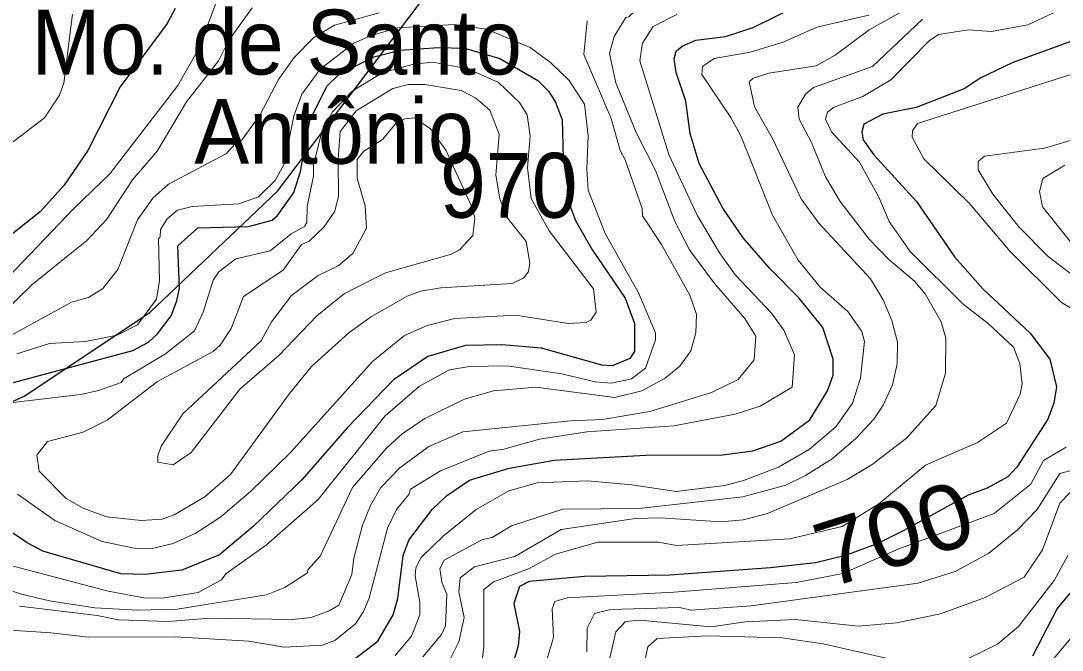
# Model space of a CAD drawing. Extents: x 673.3 to 698.5, y 6984.3 to 7012.3.
# Drawn here: x 690.161 to 691.445, y 6998.547 to 6999.324 of the extents above; entities that cross this region are included whole.
import ezdxf
from ezdxf.enums import TextEntityAlignment as Align

# ---------------------------------------------------------------- set-up
doc = ezdxf.new("R2010")
doc.units = 0
doc.header["$LTSCALE"] = 0.032
for name, color, linetype, lineweight in [('1', 7, 'Continuous', 25), ('2', 7, 'Continuous', 13), ('26', 7, 'Continuous', 25)]:
    doc.layers.add(name, color=color, linetype=linetype, lineweight=lineweight)
for name, color, linetype in [('21', 7, 'Continuous'), ('27', 7, 'Continuous'), ('61', 7, 'Continuous')]:
    doc.layers.add(name, color=color, linetype=linetype)

msp = doc.modelspace()

# ---------------------------------------------------------------- linework, layer by layer
at = {"layer": '1'}
for points in [[(690.3515, 6999.3386), (690.3416, 6999.3202), (690.2838, 6999.242), (690.2439, 6999.1638), (690.2148, 6999.1208), (690.1856, 6999.0884), (690.0969, 6999.0183), (690.0712, 6998.9895), (690.0235, 6998.9166)], [(690.5721, 6998.5361), (690.6014, 6998.5587), (690.6205, 6998.5911), (690.626, 6998.6111), (690.6329, 6998.6644), (690.6397, 6998.6833), (690.6686, 6998.721), (690.6862, 6998.7378), (690.7145, 6998.7571), (690.7636, 6998.7719), (690.819, 6998.7817), (690.932, 6998.7881), (691.0263, 6998.7882), (691.0638, 6998.7932), (691.0985, 6998.8051), (691.134, 6998.8315), (691.1558, 6998.8671), (691.1631, 6998.8867), (691.1631, 6998.9062), (691.1501, 6998.9453), (691.1211, 6998.9817), (691.0848, 6999.018), (691.0518, 6999.0558), (691.0267, 6999.0926), (690.9976, 6999.1476), (690.9864, 6999.1847), (690.9813, 6999.2246), (690.9693, 6999.2599), (690.967, 6999.2768), (690.9693, 6999.2863), (690.9769, 6999.2924), (690.9934, 6999.2997), (691.0301, 6999.3044), (691.0642, 6999.3152), (691.1184, 6999.3419)], [(691.5227, 6999.3224), (691.3835, 6999.2717), (691.3451, 6999.2533), (691.3245, 6999.2398), (691.2652, 6999.2166), (691.2242, 6999.2083), (691.2007, 6999.196), (691.1983, 6999.1866), (691.1999, 6999.1769), (691.2131, 6999.1584), (691.2657, 6999.1008), (691.3128, 6999.0321), (691.3474, 6998.993), (691.4056, 6998.9382), (691.4302, 6998.9062), (691.4384, 6998.8724), (691.435, 6998.8521), (691.4274, 6998.8323), (691.3892, 6998.7733), (691.3781, 6998.7613), (691.3526, 6998.7473), (691.3293, 6998.7384), (691.2502, 6998.695), (691.2179, 6998.679), (691.1782, 6998.6644), (691.1412, 6998.6553), (691.0855, 6998.6488), (690.9617, 6998.6399), (690.8565, 6998.6382), (690.7882, 6998.632), (690.7763, 6998.6258), (690.7691, 6998.605), (690.7763, 6998.5704), (690.7747, 6998.5527), (690.769, 6998.5349)], [(690.1318, 6998.8722), (690.2994, 6998.9169), (690.3187, 6998.9273), (690.3298, 6998.9377), (690.3465, 6998.9599), (690.3538, 6998.9781), (690.3569, 6998.9938), (690.3549, 6999.0459), (690.3796, 6999.0681), (690.4422, 6999.0699), (690.4711, 6999.0778), (690.4779, 6999.0834), (690.4979, 6999.1118), (690.506, 6999.1378), (690.5178, 6999.2006), (690.5386, 6999.2429), (690.5537, 6999.2578), (690.5967, 6999.2792), (690.629, 6999.2872), (690.6757, 6999.2905), (690.7082, 6999.2897), (690.752, 6999.277), (690.7989, 6999.25), (690.8121, 6999.2368), (690.8202, 6999.224), (690.8286, 6999.2013), (690.8301, 6999.1537), (690.839, 6999.0938), (690.8454, 6999.0775), (690.8655, 6999.0421), (690.9065, 6998.9814), (690.918, 6998.9502), (690.9181, 6998.9157), (690.9124, 6998.9072), (690.8903, 6998.8981), (690.8776, 6998.8991), (690.8031, 6998.9199), (690.7542, 6998.924), (690.7095, 6998.9233), (690.663, 6998.9097), (690.6207, 6998.8809), (690.5637, 6998.8215), (690.5078, 6998.7574), (690.4479, 6998.6999), (690.4061, 6998.6651), (690.3598, 6998.6462), (690.3144, 6998.6408), (690.2847, 6998.6415), (690.1886, 6998.6694), (690.169, 6998.6798), (690.1303, 6998.7061)], [(691.4545, 6998.6177), (691.4392, 6998.599), (691.4085, 6998.54)]]:
    msp.add_lwpolyline(points, dxfattribs=at)
at = {"layer": '2'}
for points in [[(691.054, 6998.9566), (691.0165, 6998.9998), (690.9858, 6999.0412), (690.9676, 6999.0759), (690.944, 6999.1391), (690.9199, 6999.1857), (690.8951, 6999.2472), (690.8871, 6999.2833), (690.893, 6999.3041), (690.9071, 6999.3275), (690.9108, 6999.3283), (690.943, 6999.3595), (690.9478, 6999.3598), (690.9499, 6999.3629), (691.0125, 6999.3931), (691.0766, 6999.4153), (691.2103, 6999.4488), (691.2582, 6999.472), (691.2898, 6999.4987), (691.3134, 6999.5295), (691.3361, 6999.5516), (691.4011, 6999.5937), (691.4198, 6999.614), (691.4848, 6999.6756)], [(690.6569, 6998.5393), (690.6802, 6998.5666), (690.6851, 6998.5776), (690.6867, 6998.616), (690.6805, 6998.6312), (690.6778, 6998.648), (690.6834, 6998.6584), (690.7307, 6998.6838), (690.7424, 6998.6865), (690.7665, 6998.7009), (690.8295, 6998.7212), (690.9232, 6998.7222), (691.0516, 6998.7367), (691.1044, 6998.7509), (691.1287, 6998.7627), (691.1618, 6998.7836), (691.1914, 6998.8091), (691.213, 6998.8324), (691.2244, 6998.8495), (691.2362, 6998.8746), (691.242, 6998.9007), (691.2421, 6998.9274), (691.2354, 6998.9541), (691.2244, 6998.9793), (691.2089, 6999.0053), (691.1452, 6999.0739), (691.1233, 6999.1041), (691.0881, 6999.1785), (691.0661, 6999.2176), (691.0592, 6999.2484), (691.0644, 6999.2529), (691.0836, 6999.2589), (691.1418, 6999.268), (691.1653, 6999.2811), (691.2072, 6999.3125), (691.3374, 6999.3858)], [(690.0839, 6998.9434), (690.2264, 6999.0917), (690.2712, 6999.1348), (690.3549, 6999.2439), (690.3804, 6999.2887), (690.4029, 6999.3483)], [(690.4466, 6999.3395), (690.4173, 6999.299), (690.4049, 6999.2743), (690.3657, 6999.2236), (690.3296, 6999.163), (690.2989, 6999.1275), (690.2675, 6999.0791), (690.2427, 6999.0525), (690.175, 6998.9978), (690.0991, 6998.9245)], [(691.4409, 6999.3361), (691.4029, 6999.3186), (691.3583, 6999.3102), (691.3298, 6999.3125), (691.2929, 6999.3068), (691.2812, 6999.2988), (691.234, 6999.2507), (691.1996, 6999.2302), (691.1642, 6999.2172), (691.156, 6999.2108), (691.1535, 6999.2021), (691.1607, 6999.1866), (691.1953, 6999.1491), (691.2192, 6999.106), (691.232, 6999.0762), (691.2577, 6999.039), (691.3233, 6998.9741), (691.3542, 6998.9505), (691.3852, 6998.9211), (691.3929, 6998.901), (691.396, 6998.8761), (691.3934, 6998.8632), (691.3767, 6998.8274), (691.341, 6998.8037), (691.2766, 6998.7757), (691.2193, 6998.7279), (691.1738, 6998.7), (691.1093, 6998.6847), (690.9698, 6998.6766), (690.9477, 6998.6806), (690.8728, 6998.6807), (690.8206, 6998.666), (690.7874, 6998.6479), (690.7441, 6998.6318), (690.7323, 6998.6223), (690.7324, 6998.5511), (690.7291, 6998.5254)], [(690.9701, 6999.3312), (690.9409, 6999.3165), (690.9279, 6999.2958), (690.9246, 6999.2742), (690.9603, 6999.1586), (690.9954, 6999.0838), (691.0226, 6999.0375), (691.0425, 6999.0099), (691.0869, 6998.963), (691.102, 6998.942), (691.1151, 6998.9115), (691.1122, 6998.8716), (691.0731, 6998.8485), (691.0421, 6998.8386), (690.9666, 6998.8239), (690.8591, 6998.8166), (690.8007, 6998.8076), (690.757, 6998.7954), (690.7389, 6998.7929), (690.6789, 6998.7687), (690.6416, 6998.746), (690.6396, 6998.7395), (690.6246, 6998.7209), (690.6135, 6998.6979), (690.5907, 6998.6117), (690.584, 6998.595), (690.574, 6998.58), (690.5486, 6998.5594), (690.5333, 6998.5535), (690.4861, 6998.5512), (690.4424, 6998.5584), (690.3519, 6998.5641), (690.2446, 6998.5634), (690.1984, 6998.569), (689.9864, 6998.5828)], [(690.1294, 6999.1575), (690.1905, 6999.2041), (690.2091, 6999.232), (690.2144, 6999.2466), (690.225, 6999.3316)], [(690.6031, 6999.3336), (690.5479, 6999.3183), (690.5222, 6999.3024), (690.4984, 6999.2783), (690.4789, 6999.2512), (690.4561, 6999.2073), (690.4336, 6999.176), (690.4253, 6999.1714), (690.415, 6999.1598), (690.3436, 6999.1223), (690.3242, 6999.1047), (690.3054, 6999.0783), (690.281, 6999.0167), (690.2626, 6998.9935), (690.2446, 6998.9823), (690.2237, 6998.9767), (690.133, 6998.9267)], [(690.9514, 6999.0479), (690.9279, 6999.0829), (690.9276, 6999.0921), (690.9066, 6999.1521), (690.9001, 6999.1638), (690.8891, 6999.2032), (690.8555, 6999.282), (690.8594, 6999.3236)], [(691.211, 6998.7765), (691.2532, 6998.8087), (691.2893, 6998.8493), (691.3016, 6998.8889), (691.3018, 6998.9322), (691.2962, 6998.9524), (691.2763, 6998.9867), (691.2631, 6999.0025), (691.2315, 6999.0291), (691.2072, 6999.0544), (691.1714, 6999.1006), (691.1534, 6999.131), (691.1361, 6999.1736), (691.121, 6999.2024), (691.1192, 6999.217), (691.1288, 6999.2332), (691.1388, 6999.2412), (691.2114, 6999.2674), (691.2732, 6999.3255)], [(691.2069, 6999.3307), (691.1428, 6999.3158)], [(690.1456, 6998.6528), (690.2691, 6998.6201), (690.3132, 6998.6121), (690.3355, 6998.6114), (690.3799, 6998.6186), (690.4088, 6998.6341), (690.414, 6998.6415), (690.4644, 6998.6773), (690.5281, 6998.7331), (690.6107, 6998.8366), (690.653, 6998.873), (690.69, 6998.8931), (690.7145, 6998.8972), (690.7606, 6998.898), (690.8282, 6998.8883), (690.8695, 6998.8784), (690.8897, 6998.8769), (690.9141, 6998.882), (690.9317, 6998.8954), (690.9439, 6998.9301), (690.944, 6998.9388), (690.9227, 6998.988), (690.882, 6999.0611), (690.861, 6999.1148), (690.8593, 6999.1411), (690.861, 6999.1817), (690.8562, 6999.2209), (690.8374, 6999.2498), (690.8144, 6999.272), (690.7895, 6999.2908), (690.7355, 6999.3133), (690.6955, 6999.319), (690.6263, 6999.315), (690.5933, 6999.3056), (690.5719, 6999.2958), (690.5304, 6999.2638), (690.5077, 6999.233), (690.4979, 6999.2062), (690.4859, 6999.1466), (690.475, 6999.1268), (690.4544, 6999.1064), (690.4303, 6999.0977), (690.3727, 6999.0944), (690.3544, 6999.0902), (690.3419, 6999.0792), (690.3336, 6999.0663), (690.3333, 6999.0572), (690.3309, 6999.0549), (690.3324, 6999.0033), (690.3285, 6998.9805), (690.305, 6998.9488), (690.2803, 6998.9361), (690.2411, 6998.9282), (690.1968, 6998.9258), (690.1564, 6998.9129)], [(691.1428, 6999.3158), (691.1014, 6999.2974), (691.0607, 6999.2847), (691.0163, 6999.2769), (691.0019, 6999.2672), (691.0011, 6999.2575), (691.0368, 6999.2045), (691.049, 6999.1817), (691.0881, 6999.084), (691.1199, 6999.0283), (691.1469, 6998.9949), (691.1811, 6998.9649), (691.1981, 6998.9404), (691.2014, 6998.9279), (691.1964, 6998.8828), (691.1866, 6998.8522), (691.166, 6998.8228), (691.1337, 6998.7955), (691.0954, 6998.7733), (691.0522, 6998.7565), (691.0294, 6998.7507), (690.9695, 6998.7433), (690.9146, 6998.7515), (690.86, 6998.7563), (690.7978, 6998.7539), (690.7631, 6998.744), (690.7227, 6998.721), (690.6823, 6998.6884), (690.6548, 6998.6616), (690.6485, 6998.6488), (690.6477, 6998.6392), (690.6533, 6998.6065), (690.6533, 6998.591), (690.6431, 6998.5647), (690.6227, 6998.5409)], [(690.1481, 6998.8525), (690.2352, 6998.8627), (690.2573, 6998.8676), (690.2851, 6998.8777), (690.2888, 6998.8826), (690.3396, 6998.913), (690.3754, 6998.9414), (690.386, 6998.9642), (690.3983, 6999.0036), (690.4055, 6999.0141), (690.4265, 6999.0299), (690.4687, 6999.0399), (690.4945, 6999.0609), (690.5113, 6999.0698), (690.514, 6999.075), (690.5142, 6999.0947), (690.5221, 6999.132), (690.5223, 6999.1459), (690.5327, 6999.1882), (690.5455, 6999.2114), (690.5699, 6999.2366), (690.6069, 6999.2596), (690.6454, 6999.2701), (690.6692, 6999.2725), (690.7124, 6999.2642), (690.7501, 6999.2476), (690.7763, 6999.2229), (690.7858, 6999.2078), (690.7893, 6999.1817), (690.786, 6999.1423), (690.7906, 6999.1045), (690.8128, 6999.0645), (690.8675, 6998.993), (690.8707, 6998.9643), (690.8643, 6998.9545), (690.8583, 6998.9517), (690.8367, 6998.9502), (690.7713, 6998.9604), (690.6963, 6998.9564), (690.6623, 6998.948), (690.6345, 6998.9354), (690.5955, 6998.9037), (690.4937, 6998.7914), (690.4446, 6998.7432), (690.4079, 6998.712), (690.3771, 6998.6919), (690.3492, 6998.6791), (690.3217, 6998.6724), (690.3009, 6998.6734), (690.2616, 6998.6815), (690.2032, 6998.7072), (690.1574, 6998.74)], [(691.4555, 6998.9697), (691.4445, 6998.9762), (691.381, 6999.0392), (691.3311, 6999.0982), (691.2746, 6999.1532), (691.2601, 6999.1802), (691.2609, 6999.188), (691.2669, 6999.1968), (691.4777, 6999.2643)], [(691.4594, 6999.009), (691.4281, 6999.0329), (691.3917, 6999.0693), (691.3599, 6999.1096), (691.3416, 6999.1396), (691.3416, 6999.1502), (691.3493, 6999.1567), (691.4235, 6999.1665), (691.4679, 6999.1796)], [(691.4487, 6999.1455), (691.4213, 6999.1292), (691.4174, 6999.1131), (691.421, 6999.0942), (691.4819, 6999.0181)], [(690.0383, 6998.6574), (690.1623, 6998.6167), (690.1965, 6998.6084), (690.2526, 6998.5998), (690.3051, 6998.5966), (690.3539, 6998.5982), (690.4642, 6998.6155), (690.4867, 6998.6246), (690.5146, 6998.6429), (690.5153, 6998.6467), (690.5303, 6998.6635), (690.5704, 6998.7482), (690.6119, 6998.7963), (690.6317, 6998.8143), (690.6593, 6998.833), (690.7084, 6998.8569), (690.744, 6998.8671), (690.7965, 6998.8719), (690.8939, 6998.859), (690.9268, 6998.8673), (690.9558, 6998.8827), (690.9739, 6998.8977), (690.9875, 6998.9166), (690.9937, 6998.9386), (690.9945, 6998.9613), (690.9863, 6998.9852), (690.9514, 6999.0479)], [(690.1597, 6998.6016), (690.2555, 6998.5904), (690.2816, 6998.5847), (690.3431, 6998.5828), (690.3948, 6998.587), (690.4963, 6998.5854), (690.5193, 6998.5878), (690.5415, 6998.5958), (690.5534, 6998.603), (690.5694, 6998.6407), (690.5721, 6998.6609), (690.5828, 6998.7016), (690.5924, 6998.7257), (690.6052, 6998.748), (690.6287, 6998.7723), (690.6645, 6998.7985), (690.7063, 6998.8166), (690.8392, 6998.8304), (690.8786, 6998.832), (690.937, 6998.8417), (691.0128, 6998.8653), (691.0457, 6998.8811), (691.0654, 6998.9054), (691.0677, 6998.9347), (691.054, 6998.9566)], [(690.8081, 6998.5302), (690.8179, 6998.5632), (690.8163, 6998.5986), (690.8198, 6998.6074), (690.835, 6998.6121), (690.9664, 6998.6188), (691.1173, 6998.6308), (691.1748, 6998.6421), (691.2439, 6998.6723), (691.3613, 6998.7158), (691.4065, 6998.7522), (691.4222, 6998.7815), (691.4501, 6998.7977)], [(690.6888, 6998.5321), (690.7014, 6998.5576), (690.708, 6998.5877), (690.7015, 6998.6196), (690.7031, 6998.6365), (690.7206, 6998.6501), (690.7704, 6998.6629), (690.8275, 6998.6964), (690.919, 6998.7099), (690.9497, 6998.7108), (691.0249, 6998.7059), (691.0519, 6998.7083), (691.0819, 6998.716), (691.18, 6998.7578), (691.211, 6998.7765)], [(690.8685, 6998.5926), (690.8884, 6998.5975), (690.9737, 6998.5999), (690.9874, 6998.5968), (691.0619, 6998.602), (691.2676, 6998.63), (691.3132, 6998.6445), (691.3545, 6998.6668), (691.39, 6998.6957), (691.4144, 6998.7208), (691.4425, 6998.7655), (691.4699, 6998.7726)], [(691.4551, 6998.7417), (691.4425, 6998.7286), (691.421, 6998.671), (691.3983, 6998.6373), (691.3503, 6998.6125), (691.2954, 6998.5922), (691.2409, 6998.5813), (691.1941, 6998.5771), (691.116, 6998.5854), (691.055, 6998.5822), (691.012, 6998.5764), (690.9245, 6998.5845), (690.9067, 6998.5827), (690.8951, 6998.5701), (690.8788, 6998.5004)], [(691.4521, 6998.6642), (691.4353, 6998.6332), (691.3915, 6998.5766), (691.3657, 6998.555), (691.3301, 6998.5375)], [(690.8591, 6998.5456), (690.8595, 6998.5746), (690.8685, 6998.5926)], [(690.9642, 6998.3717), (690.9799, 6998.3947), (690.9864, 6998.4172), (690.988, 6998.4492), (690.9832, 6998.4896), (690.9848, 6998.5003), (690.988, 6998.504), (690.9985, 6998.5072), (691.0137, 6998.5073), (691.0555, 6998.4898), (691.0965, 6998.4819), (691.1318, 6998.4803), (691.1502, 6998.4828), (691.174, 6998.4802), (691.2679, 6998.4523), (691.2872, 6998.4508), (691.3144, 6998.4555), (691.3641, 6998.4704), (691.3841, 6998.4821), (691.4041, 6998.5006), (691.4605, 6998.5674)], [(691.2736, 6998.5274), (691.1506, 6998.5551), (691.1001, 6998.5626), (691.0081, 6998.565), (690.9459, 6998.5617), (690.9344, 6998.5517), (690.9213, 6998.4895)]]:
    msp.add_lwpolyline(points, dxfattribs=at)
for points in [[(690.5923, 6998.9583), (690.6377, 6998.9842), (690.654, 6998.99), (690.679, 6998.9942), (690.7673, 6998.9996), (690.7816, 6999.0066), (690.7872, 6999.0144), (690.7888, 6999.0247), (690.7845, 6999.0516), (690.7602, 6999.0819), (690.7521, 6999.1039), (690.747, 6999.1332), (690.751, 6999.1839), (690.7397, 6999.2132), (690.7224, 6999.228), (690.7044, 6999.2376), (690.6596, 6999.2449), (690.6395, 6999.2449), (690.6198, 6999.2399), (690.5748, 6999.2127), (690.5549, 6999.1871), (690.5524, 6999.1527), (690.553, 6999.1075), (690.5483, 6999.089), (690.535, 6999.0689), (690.5167, 6999.0518), (690.5075, 6999.0477), (690.4847, 6999.0162), (690.436, 6998.9835), (690.4207, 6998.9442), (690.407, 6998.9237), (690.3986, 6998.9156), (690.3297, 6998.8788), (690.2676, 6998.8309), (690.2382, 6998.8164), (690.1943, 6998.8046), (690.1811, 6998.7881), (690.1841, 6998.7682), (690.2173, 6998.7345), (690.2391, 6998.722), (690.2675, 6998.7117), (690.3099, 6998.7075), (690.3355, 6998.7091), (690.3502, 6998.7143), (690.3884, 6998.7364), (690.4198, 6998.7639), (690.4926, 6998.8641), (690.5197, 6998.8973), (690.5657, 6998.9388)], [(690.7185, 6999.0589), (690.721, 6999.08), (690.7176, 6999.094), (690.6855, 6999.1641), (690.6666, 6999.1902), (690.6466, 6999.2041), (690.6347, 6999.2026), (690.624, 6999.1975), (690.6074, 6999.177), (690.5844, 6999.1629), (690.576, 6999.1526), (690.5759, 6999.1296), (690.5857, 6999.0954), (690.5874, 6999.0679), (690.5705, 6999.0368), (690.5524, 6999.0216), (690.5281, 6999.0093), (690.4951, 6998.9849), (690.4705, 6998.9524), (690.4577, 6998.9288), (690.3612, 6998.8387), (690.3343, 6998.799), (690.3301, 6998.7873), (690.3303, 6998.7791), (690.3493, 6998.7759), (690.3714, 6998.7912), (690.4315, 6998.8692), (690.4794, 6998.9107), (690.5261, 6998.9597), (690.5603, 6998.9874), (690.611, 6999.0128), (690.6922, 6999.0359), (690.702, 6999.0412)]]:
    msp.add_lwpolyline(points, close=True, dxfattribs=at)
at = {"layer": '26'}
msp.add_lwpolyline([(689.3967, 6998.8173), (689.6086, 6998.7793), (689.7091, 6998.7684), (689.7716, 6998.7711), (689.9128, 6998.7929), (690.0622, 6998.8282), (690.1302, 6998.8445), (690.1655, 6998.8608), (690.3203, 6998.964), (690.4779, 6999.1134), (690.7061, 6999.415)], dxfattribs=at)

# ---------------------------------------------------------------- texts
at = {"layer": '21', "width": 0.95}
msp.add_text('970', height=0.08, dxfattribs=at).set_placement((690.6781, 6999.0807))
at = {"layer": '27', "width": 0.95}
for s, p in [('Mo. de Santo', (690.4769, 6999.2573)), ('     Antônio', (690.4769, 6999.1473))]:
    msp.add_text(s, height=0.08, dxfattribs=at).set_placement(p, align=Align.CENTER)
at = {"layer": '61', "width": 1.1}
msp.add_text('700', height=0.08, rotation=17.592, dxfattribs=at).set_placement((691.2499, 6998.6529), align=Align.CENTER)

doc.saveas('drawing.dxf')
